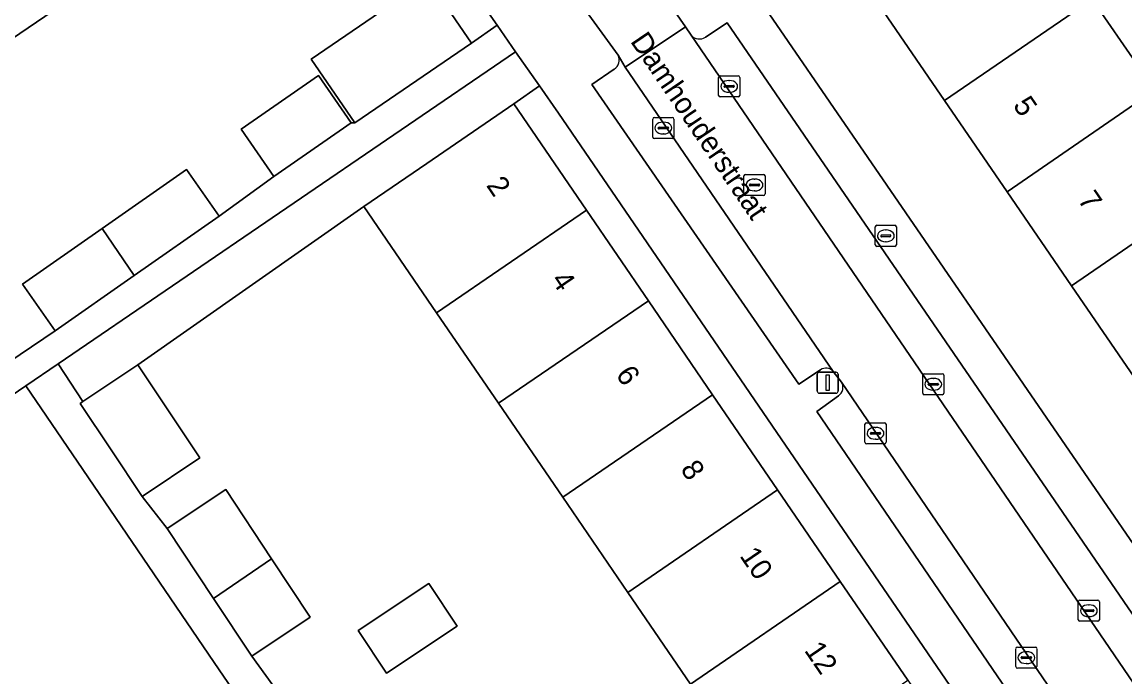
# Model space of a CAD drawing. Extents: x 157445 to 158888, y 383061 to 384688.
# Drawn here: x 158177.3 to 158229.6, y 383519.7 to 383550.8 of the extents above; entities that cross this region are included whole.
import ezdxf

# ---------------------------------------------------------------- set-up
doc = ezdxf.new("R2010")
doc.units = 0
for name, color, linetype in [('IMGEO_Brandkraan', 7, 'Continuous'), ('IMGEO_Erf', 7, 'Continuous'), ('IMGEO_Groenvoorziening', 7, 'Continuous'), ('IMGEO_Kolk', 7, 'Continuous'), ('IMGEO_Lichtmast', 7, 'Continuous'), ('IMGEO_Openbare_ruimte_label', 7, 'Continuous'), ('IMGEO_Pand', 7, 'Continuous'), ('IMGEO_Pand_nummerreeks', 7, 'Continuous'), ('IMGEO_Parkeervlak_open', 7, 'Continuous'), ('IMGEO_Rijbaan_lokaal_open', 7, 'Continuous'), ('IMGEO_Rioolput', 7, 'Continuous'), ('IMGEO_Voetpad_open', 7, 'Continuous')]:
    doc.layers.add(name, color=color, linetype=linetype)

msp = doc.modelspace()

# ---------------------------------------------------------------- linework, layer by layer
at = {"layer": 'IMGEO_Brandkraan'}
for p, q in [((158217.764, 383540.222), (158217.764, 383541.074)), ((158217.839, 383541.148), (158218.691, 383541.148)), ((158218.252, 383540.928), (158218.277, 383540.928)), ((158218.765, 383541.074), (158218.765, 383540.222)), ((158218.023, 383540.642), (158218.023, 383540.654)), ((158218.461, 383540.605), (158218.063, 383540.605)), ((158218.066, 383540.691), (158218.464, 383540.691)), ((158218.275, 383540.368), (158218.25, 383540.368)), ((158218.507, 383540.654), (158218.507, 383540.642)), ((158218.691, 383540.148), (158217.839, 383540.148))]:
    msp.add_line(p, q, dxfattribs=at)
for points in [[(158217.764, 383540.222), (158217.764, 383541.074)], [(158217.839, 383541.148), (158218.691, 383541.148)], [(158218.765, 383541.074), (158218.765, 383540.222)], [(158218.691, 383540.148), (158217.839, 383540.148)]]:
    msp.add_lwpolyline(points, dxfattribs=at)
for centre, radius, start, end in [((158217.841, 383541.072), 0.0765, 91.552, 178.448), ((158217.841, 383541.072), 0.0765, 91.552, 178.448), ((158218.689, 383541.072), 0.0765, 1.552, 88.448), ((158218.689, 383541.072), 0.0765, 1.552, 88.448), ((158217.841, 383540.224), 0.0765, 181.552, 268.448), ((158217.841, 383540.224), 0.0765, 181.552, 268.448), ((158218.063, 383540.651), 0.0403, 85.8775, 175.7526), ((158218.06, 383540.641), 0.0366, 178.938, 274.7102), ((158218.464, 383540.648), 0.043, 264.8664, 352.4533), ((158218.468, 383540.653), 0.0386, 1.7309, 96.639), ((158218.689, 383540.224), 0.0765, 271.552, 358.448), ((158218.689, 383540.224), 0.0765, 271.552, 358.448)]:
    msp.add_arc(centre, radius, start, end, dxfattribs=at)
for centre, major_axis, ratio, start_param, end_param in [((158218.251, 383540.648), (-0.387, 0.002), 0.722429, 4.712389, 7.853982), ((158218.276, 383540.648), (-0.39, 0.002), 0.717154, 1.570796, 4.712389)]:
    msp.add_ellipse(centre, major_axis=major_axis, ratio=ratio, start_param=start_param, end_param=end_param, dxfattribs=at)
at = {"layer": 'IMGEO_Erf'}
for points in [[(158176.046, 383534.268), (158178.852, 383536.141), (158177.301, 383538.361), (158181.076, 383540.997), (158185.085, 383543.797), (158186.636, 383541.576), (158189.218, 383543.461), (158187.667, 383545.708), (158191.348, 383548.247), (158192.898, 383546), (158193.063, 383545.999), (158190.988, 383549.031), (158196.53, 383552.823), (158198.605, 383549.79), (158199.816, 383550.634), (158197.887, 383553.4), (158185.974, 383570.689), (158182.051, 383576.472), (158146.633, 383552.236)], [(158235.344, 383570.665), (158223.248, 383562.362), (158221.667, 383561.193), (158224.991, 383556.348), (158228.06, 383551.875), (158231.027, 383547.551)], [(158175.563, 383563.095), (158179.574, 383565.852), (158184.669, 383569.355), (158184.426, 383569.709), (158184.899, 383570.033), (158189.723, 383563.015), (158189.361, 383562.766), (158189.073, 383563.187), (158186, 383561.075), (158187.026, 383559.584), (158184.859, 383558.101), (158182.9, 383556.761), (158182.674, 383556.606), (158182.097, 383557.447), (158178.996, 383555.316), (158180.776, 383552.705), (158175.532, 383549.13)], [(158209, 383519.392), (158206.024, 383523.739), (158202.936, 383528.25), (158199.887, 383532.706), (158196.946, 383537.002), (158193.497, 383542.041), (158182.775, 383534.53), (158185.717, 383530.118), (158182.976, 383528.291), (158184.159, 383526.764), (158186.941, 383528.611), (158189.114, 383525.336), (158190.955, 383522.562), (158188.173, 383520.716), (158190.296, 383517.797)]]:
    msp.add_lwpolyline(points, dxfattribs=at)
for points in [[(158236.309, 383524.828), (158233.2, 383529.359), (158230.261, 383533.643), (158227.08, 383538.279), (158224.018, 383542.742), (158221.051, 383547.066), (158217.982, 383551.54), (158214.658, 383556.384), (158210.918, 383553.818), (158247.855, 383500.055), (158251.561, 383502.599), (158248.494, 383507.068), (158245.358, 383511.639), (158242.428, 383515.91), (158239.394, 383520.332)], [(158202.728, 383546.459), (158201.824, 383547.755), (158200.606, 383546.906), (158204.055, 383541.866), (158206.995, 383537.569), (158210.043, 383533.115), (158213.13, 383528.602), (158216.105, 383524.254), (158219.306, 383519.576), (158222.205, 383515.34), (158225.283, 383510.841), (158228.146, 383506.658), (158231.302, 383502.045), (158232.701, 383500), (158234.37, 383497.561), (158237.604, 383492.835), (158238.846, 383493.685)], [(158194.566, 383519.907), (158193.218, 383521.937), (158196.574, 383524.165), (158197.922, 383522.135)]]:
    msp.add_lwpolyline(points, close=True, dxfattribs=at)
at = {"layer": 'IMGEO_Groenvoorziening'}
msp.add_lwpolyline([(158180.152, 383529.574), (158177.454, 383533.53), (158174.805, 383531.725), (158172.774, 383530.341), (158172.993, 383530.02), (158165.398, 383524.716), (158165.238, 383524.604), (158173.875, 383511.97), (158175.02, 383510.296), (158185.458, 383517.539), (158187.716, 383514.31), (158177.152, 383507.139), (158177.273, 383507.024), (158189.663, 383515.631), (158186.396, 383520.42)], close=True, dxfattribs=at)
at = {"layer": 'IMGEO_Kolk'}
for p, q in [((158210.331, 383547.309), (158210.331, 383548.161)), ((158210.406, 383548.235), (158211.258, 383548.235)), ((158211.332, 383548.161), (158211.332, 383547.309)), ((158210.59, 383547.729), (158210.59, 383547.741)), ((158211.028, 383547.692), (158210.63, 383547.692)), ((158210.633, 383547.778), (158211.031, 383547.778)), ((158210.819, 383548.015), (158210.844, 383548.015)), ((158211.074, 383547.741), (158211.074, 383547.729)), ((158211.258, 383547.235), (158210.406, 383547.235)), ((158210.842, 383547.455), (158210.817, 383547.455)), ((158207.205, 383545.333), (158207.205, 383546.185)), ((158207.28, 383546.259), (158208.132, 383546.259)), ((158207.693, 383546.039), (158207.718, 383546.039)), ((158208.206, 383546.185), (158208.206, 383545.333)), ((158207.464, 383545.753), (158207.464, 383545.765)), ((158207.902, 383545.716), (158207.504, 383545.716)), ((158207.507, 383545.802), (158207.905, 383545.802)), ((158207.716, 383545.479), (158207.691, 383545.479)), ((158207.948, 383545.765), (158207.948, 383545.753)), ((158208.132, 383545.259), (158207.28, 383545.259)), ((158220.016, 383533.184), (158220.016, 383534.036)), ((158220.091, 383534.11), (158220.943, 383534.11)), ((158221.017, 383534.036), (158221.017, 383533.184)), ((158220.275, 383533.604), (158220.275, 383533.616)), ((158220.713, 383533.567), (158220.315, 383533.567)), ((158220.318, 383533.653), (158220.716, 383533.653)), ((158220.504, 383533.89), (158220.529, 383533.89)), ((158220.759, 383533.616), (158220.759, 383533.604)), ((158220.943, 383533.11), (158220.091, 383533.11)), ((158220.527, 383533.33), (158220.502, 383533.33)), ((158217.274, 383530.858), (158217.274, 383531.71)), ((158217.349, 383531.784), (158218.201, 383531.784)), ((158217.576, 383531.327), (158217.974, 383531.327)), ((158217.762, 383531.564), (158217.787, 383531.564)), ((158218.275, 383531.71), (158218.275, 383530.858)), ((158218.201, 383530.784), (158217.349, 383530.784)), ((158217.533, 383531.278), (158217.533, 383531.29)), ((158217.971, 383531.241), (158217.573, 383531.241)), ((158217.785, 383531.004), (158217.76, 383531.004)), ((158218.017, 383531.29), (158218.017, 383531.278)), ((158227.398, 383522.444), (158227.398, 383523.296)), ((158227.473, 383523.37), (158228.325, 383523.37)), ((158227.886, 383523.15), (158227.911, 383523.15)), ((158228.399, 383523.296), (158228.399, 383522.444)), ((158227.657, 383522.864), (158227.657, 383522.876)), ((158228.095, 383522.827), (158227.697, 383522.827)), ((158227.7, 383522.913), (158228.098, 383522.913)), ((158227.909, 383522.59), (158227.884, 383522.59)), ((158228.141, 383522.876), (158228.141, 383522.864)), ((158228.325, 383522.37), (158227.473, 383522.37)), ((158224.433, 383520.219), (158224.433, 383521.071)), ((158224.508, 383521.145), (158225.36, 383521.145)), ((158224.921, 383520.925), (158224.946, 383520.925)), ((158225.434, 383521.071), (158225.434, 383520.219)), ((158224.692, 383520.639), (158224.692, 383520.651)), ((158225.13, 383520.602), (158224.732, 383520.602)), ((158224.735, 383520.688), (158225.133, 383520.688)), ((158224.944, 383520.365), (158224.919, 383520.365)), ((158225.176, 383520.651), (158225.176, 383520.639)), ((158225.36, 383520.145), (158224.508, 383520.145))]:
    msp.add_line(p, q, dxfattribs=at)
for points in [[(158210.331, 383547.309), (158210.331, 383548.161)], [(158210.406, 383548.235), (158211.258, 383548.235)], [(158211.332, 383548.161), (158211.332, 383547.309)], [(158211.258, 383547.235), (158210.406, 383547.235)], [(158207.205, 383545.333), (158207.205, 383546.185)], [(158207.28, 383546.259), (158208.132, 383546.259)], [(158208.206, 383546.185), (158208.206, 383545.333)], [(158208.132, 383545.259), (158207.28, 383545.259)], [(158220.016, 383533.184), (158220.016, 383534.036)], [(158220.091, 383534.11), (158220.943, 383534.11)], [(158221.017, 383534.036), (158221.017, 383533.184)], [(158220.943, 383533.11), (158220.091, 383533.11)], [(158217.274, 383530.858), (158217.274, 383531.71)], [(158217.349, 383531.784), (158218.201, 383531.784)], [(158218.275, 383531.71), (158218.275, 383530.858)], [(158218.201, 383530.784), (158217.349, 383530.784)], [(158227.398, 383522.444), (158227.398, 383523.296)], [(158227.473, 383523.37), (158228.325, 383523.37)], [(158228.399, 383523.296), (158228.399, 383522.444)], [(158228.325, 383522.37), (158227.473, 383522.37)], [(158224.433, 383520.219), (158224.433, 383521.071)], [(158224.508, 383521.145), (158225.36, 383521.145)], [(158225.434, 383521.071), (158225.434, 383520.219)], [(158225.36, 383520.145), (158224.508, 383520.145)]]:
    msp.add_lwpolyline(points, dxfattribs=at)
for centre, radius, start, end in [((158210.408, 383548.159), 0.0765, 91.552, 178.448), ((158210.408, 383548.159), 0.0765, 91.552, 178.448), ((158211.256, 383548.159), 0.0765, 1.552, 88.448), ((158211.256, 383548.159), 0.0765, 1.552, 88.448), ((158210.63, 383547.738), 0.0403, 85.8775, 175.7526), ((158210.627, 383547.728), 0.0366, 178.938, 274.7102), ((158211.031, 383547.735), 0.043, 264.8664, 352.4533), ((158211.035, 383547.74), 0.0386, 1.7309, 96.639), ((158210.408, 383547.311), 0.0765, 181.552, 268.448), ((158210.408, 383547.311), 0.0765, 181.552, 268.448), ((158211.256, 383547.311), 0.0765, 271.552, 358.448), ((158211.256, 383547.311), 0.0765, 271.552, 358.448), ((158207.282, 383546.183), 0.0765, 91.552, 178.448), ((158207.282, 383546.183), 0.0765, 91.552, 178.448), ((158208.13, 383546.183), 0.0765, 1.552, 88.448), ((158208.13, 383546.183), 0.0765, 1.552, 88.448), ((158207.504, 383545.762), 0.0403, 85.8775, 175.7526), ((158207.501, 383545.752), 0.0366, 178.938, 274.7102), ((158207.905, 383545.759), 0.043, 264.8664, 352.4533), ((158207.909, 383545.764), 0.0386, 1.7309, 96.639), ((158207.282, 383545.335), 0.0765, 181.552, 268.448), ((158207.282, 383545.335), 0.0765, 181.552, 268.448), ((158208.13, 383545.335), 0.0765, 271.552, 358.448), ((158208.13, 383545.335), 0.0765, 271.552, 358.448), ((158220.093, 383534.034), 0.0765, 91.552, 178.448), ((158220.093, 383534.034), 0.0765, 91.552, 178.448), ((158220.941, 383534.034), 0.0765, 1.552, 88.448), ((158220.941, 383534.034), 0.0765, 1.552, 88.448), ((158220.315, 383533.613), 0.0403, 85.8775, 175.7526), ((158220.312, 383533.603), 0.0366, 178.938, 274.7102), ((158220.716, 383533.61), 0.043, 264.8664, 352.4533), ((158220.72, 383533.615), 0.0386, 1.7309, 96.639), ((158220.093, 383533.186), 0.0765, 181.552, 268.448), ((158220.093, 383533.186), 0.0765, 181.552, 268.448), ((158220.941, 383533.186), 0.0765, 271.552, 358.448), ((158220.941, 383533.186), 0.0765, 271.552, 358.448), ((158217.351, 383531.708), 0.0765, 91.552, 178.448), ((158217.351, 383531.708), 0.0765, 91.552, 178.448), ((158217.573, 383531.287), 0.0403, 85.8775, 175.7526), ((158217.978, 383531.289), 0.0386, 1.7309, 96.639), ((158218.199, 383531.708), 0.0765, 1.552, 88.448), ((158218.199, 383531.708), 0.0765, 1.552, 88.448), ((158217.351, 383530.86), 0.0765, 181.552, 268.448), ((158217.351, 383530.86), 0.0765, 181.552, 268.448), ((158217.57, 383531.277), 0.0366, 178.938, 274.7102), ((158217.974, 383531.284), 0.043, 264.8664, 352.4533), ((158218.199, 383530.86), 0.0765, 271.552, 358.448), ((158218.199, 383530.86), 0.0765, 271.552, 358.448), ((158227.475, 383523.294), 0.0765, 91.552, 178.448), ((158227.475, 383523.294), 0.0765, 91.552, 178.448), ((158228.323, 383523.294), 0.0765, 1.552, 88.448), ((158228.323, 383523.294), 0.0765, 1.552, 88.448), ((158227.475, 383522.446), 0.0765, 181.552, 268.448), ((158227.475, 383522.446), 0.0765, 181.552, 268.448), ((158227.697, 383522.873), 0.0403, 85.8775, 175.7526), ((158227.694, 383522.863), 0.0366, 178.938, 274.7102), ((158228.098, 383522.87), 0.043, 264.8664, 352.4533), ((158228.102, 383522.875), 0.0386, 1.7309, 96.639), ((158228.323, 383522.446), 0.0765, 271.552, 358.448), ((158228.323, 383522.446), 0.0765, 271.552, 358.448), ((158224.51, 383521.069), 0.0765, 91.552, 178.448), ((158224.51, 383521.069), 0.0765, 91.552, 178.448), ((158225.358, 383521.069), 0.0765, 1.552, 88.448), ((158225.358, 383521.069), 0.0765, 1.552, 88.448), ((158224.732, 383520.648), 0.0403, 85.8775, 175.7526), ((158224.729, 383520.638), 0.0366, 178.938, 274.7102), ((158225.133, 383520.645), 0.043, 264.8664, 352.4533), ((158225.137, 383520.65), 0.0386, 1.7309, 96.639), ((158224.51, 383520.221), 0.0765, 181.552, 268.448), ((158224.51, 383520.221), 0.0765, 181.552, 268.448), ((158225.358, 383520.221), 0.0765, 271.552, 358.448), ((158225.358, 383520.221), 0.0765, 271.552, 358.448)]:
    msp.add_arc(centre, radius, start, end, dxfattribs=at)
for centre, major_axis, ratio, start_param, end_param in [((158210.818, 383547.735), (-0.387, 0.002), 0.722429, 4.712389, 7.853982), ((158210.843, 383547.735), (-0.39, 0.002), 0.717154, 1.570796, 4.712389), ((158207.692, 383545.759), (-0.387, 0.002), 0.722429, 4.712389, 7.853982), ((158207.717, 383545.759), (-0.39, 0.002), 0.717154, 1.570796, 4.712389), ((158220.503, 383533.61), (-0.387, 0.002), 0.722429, 4.712389, 7.853982), ((158220.528, 383533.61), (-0.39, 0.002), 0.717154, 1.570796, 4.712389), ((158217.761, 383531.284), (-0.387, 0.002), 0.722429, 4.712389, 7.853982), ((158217.786, 383531.284), (-0.39, 0.002), 0.717154, 1.570796, 4.712389), ((158227.885, 383522.87), (-0.387, 0.002), 0.722429, 4.712389, 7.853982), ((158227.91, 383522.87), (-0.39, 0.002), 0.717154, 1.570796, 4.712389), ((158224.92, 383520.645), (-0.387, 0.002), 0.722429, 4.712389, 7.853982), ((158224.945, 383520.645), (-0.39, 0.002), 0.717154, 1.570796, 4.712389)]:
    msp.add_ellipse(centre, major_axis=major_axis, ratio=ratio, start_param=start_param, end_param=end_param, dxfattribs=at)
at = {"layer": 'IMGEO_Lichtmast'}
for p, q in [((158215.009, 383533.282), (158215.009, 383534.082)), ((158215.009, 383534.082), (158215.009, 383533.282)), ((158215.109, 383534.182), (158215.899, 383534.182)), ((158215.899, 383534.182), (158215.109, 383534.182)), ((158215.999, 383534.082), (158215.999, 383533.282)), ((158215.999, 383533.282), (158215.999, 383534.082)), ((158215.899, 383533.182), (158215.109, 383533.182)), ((158215.109, 383533.182), (158215.899, 383533.182))]:
    msp.add_line(p, q, dxfattribs=at)
msp.add_lwpolyline([(158215.429, 383534.057), (158215.579, 383534.057), (158215.579, 383533.307), (158215.429, 383533.307), (158215.429, 383534.057)], dxfattribs=at)
for centre, start, end in [((158215.109, 383534.082), 90, 180), ((158215.109, 383534.082), 90, 180), ((158215.899, 383534.082), 0, 90), ((158215.899, 383534.082), 360, 90), ((158215.109, 383533.282), 180, 270), ((158215.109, 383533.282), 180, 270), ((158215.899, 383533.282), 270, 0), ((158215.899, 383533.282), 270, 0)]:
    msp.add_arc(centre, 0.1, start, end, dxfattribs=at)
at = {"layer": 'IMGEO_Pand'}
for points in [[(158174.263, 383562.195), (158173.668, 383561.786), (158169.063, 383558.62), (158174.327, 383550.898), (158175.532, 383549.13), (158180.776, 383552.705), (158178.996, 383555.316)], [(158217.982, 383551.54), (158221.051, 383547.066), (158228.06, 383551.875), (158224.991, 383556.348)], [(158193.063, 383545.999), (158198.605, 383549.79), (158196.53, 383552.823), (158190.988, 383549.031)], [(158231.027, 383547.551), (158228.06, 383551.875), (158221.051, 383547.066), (158224.018, 383542.742)], [(158191.348, 383548.247), (158187.667, 383545.708), (158189.218, 383543.461), (158192.898, 383546)], [(158231.027, 383547.551), (158224.018, 383542.742), (158227.08, 383538.279), (158234.09, 383543.088)], [(158204.055, 383541.866), (158200.606, 383546.906), (158196.48, 383544.083), (158193.497, 383542.041), (158196.946, 383537.002)], [(158182.602, 383538.759), (158186.636, 383541.576), (158185.085, 383543.797), (158181.076, 383540.997)], [(158227.08, 383538.279), (158230.261, 383533.643), (158237.27, 383538.452), (158234.09, 383543.088)], [(158204.055, 383541.866), (158196.946, 383537.002), (158199.887, 383532.706), (158206.995, 383537.569)], [(158182.602, 383538.759), (158181.076, 383540.997), (158177.301, 383538.361), (158178.852, 383536.141)], [(158210.043, 383533.115), (158206.995, 383537.569), (158199.887, 383532.706), (158202.936, 383528.25)], [(158182.775, 383534.53), (158180.158, 383532.785), (158180.035, 383532.703), (158181.506, 383530.497), (158182.976, 383528.291), (158185.717, 383530.118)], [(158206.024, 383523.739), (158213.13, 383528.602), (158210.043, 383533.115), (158202.936, 383528.25)], [(158189.114, 383525.336), (158186.941, 383528.611), (158184.159, 383526.764), (158186.358, 383523.45)], [(158206.024, 383523.739), (158209, 383519.392), (158216.105, 383524.254), (158213.13, 383528.602)], [(158189.114, 383525.336), (158186.358, 383523.45), (158188.173, 383520.716), (158190.955, 383522.562)], [(158193.218, 383521.937), (158194.566, 383519.907), (158197.922, 383522.135), (158196.574, 383524.165)], [(158209, 383519.392), (158212.201, 383514.714), (158219.306, 383519.576), (158216.105, 383524.254)]]:
    msp.add_lwpolyline(points, close=True, dxfattribs=at)
at = {"layer": 'IMGEO_Parkeervlak_open'}
for points in [[(158231.976, 383517.536), (158233.008, 383518.274), (158210.731, 383550.742), (158209.701, 383550.071)], [(158209.025, 383550.161), (158231.825, 383516.792)], [(158215.767, 383534.208), (158205.896, 383548.647), (158205.555, 383549.21)], [(158205.379, 383548.555), (158204.314, 383547.818), (158214.132, 383533.619), (158215.17, 383534.296)], [(158228.961, 383514.932), (158216.167, 383533.713)], [(158216.013, 383533.06), (158214.983, 383532.323), (158227.25, 383514.364), (158228.316, 383515.067)]]:
    msp.add_lwpolyline(points, dxfattribs=at)
for centre, radius, start, end in [((158209.414, 383550.502), 0.518, 221.2265, 303.6064), ((158205.123, 383548.975), 0.492, 301.3342, 28.5853), ((158215.422, 383533.934), 0.441, 38.4709, 124.7586), ((158215.738, 383533.47), 0.493, 303.8948, 29.5655)]:
    msp.add_arc(centre, radius, start, end, dxfattribs=at)
at = {"layer": 'IMGEO_Rijbaan_lokaal_open'}
for points in [[(158203.165, 383552.542), (158205.555, 383549.21), (158205.896, 383548.647), (158208.763, 383550.561), (158206.041, 383554.471)], [(158231.825, 383516.792), (158209.025, 383550.161), (158208.763, 383550.561), (158205.896, 383548.647), (158215.767, 383534.208), (158216.167, 383533.713), (158228.961, 383514.932)]]:
    msp.add_lwpolyline(points, close=True, dxfattribs=at)
at = {"layer": 'IMGEO_Rioolput'}
for p, q in [((158211.533, 383542.634), (158211.533, 383543.486)), ((158211.608, 383543.56), (158212.46, 383543.56)), ((158212.021, 383543.34), (158212.046, 383543.34)), ((158212.534, 383543.486), (158212.534, 383542.634)), ((158211.792, 383543.054), (158211.792, 383543.066)), ((158212.23, 383543.017), (158211.832, 383543.017)), ((158211.835, 383543.103), (158212.233, 383543.103)), ((158212.276, 383543.066), (158212.276, 383543.054)), ((158212.46, 383542.56), (158211.608, 383542.56)), ((158212.044, 383542.78), (158212.019, 383542.78))]:
    msp.add_line(p, q, dxfattribs=at)
for points in [[(158211.533, 383542.634), (158211.533, 383543.486)], [(158211.608, 383543.56), (158212.46, 383543.56)], [(158212.534, 383543.486), (158212.534, 383542.634)], [(158212.46, 383542.56), (158211.608, 383542.56)]]:
    msp.add_lwpolyline(points, dxfattribs=at)
for centre, radius, start, end in [((158211.61, 383543.484), 0.0765, 91.552, 178.448), ((158211.61, 383543.484), 0.0765, 91.552, 178.448), ((158212.458, 383543.484), 0.0765, 1.552, 88.448), ((158212.458, 383543.484), 0.0765, 1.552, 88.448), ((158211.832, 383543.063), 0.0403, 85.8775, 175.7526), ((158211.829, 383543.053), 0.0366, 178.938, 274.7102), ((158212.233, 383543.06), 0.043, 264.8664, 352.4533), ((158212.237, 383543.065), 0.0386, 1.7309, 96.639), ((158211.61, 383542.636), 0.0765, 181.552, 268.448), ((158211.61, 383542.636), 0.0765, 181.552, 268.448), ((158212.458, 383542.636), 0.0765, 271.552, 358.448), ((158212.458, 383542.636), 0.0765, 271.552, 358.448)]:
    msp.add_arc(centre, radius, start, end, dxfattribs=at)
for centre, major_axis, ratio, start_param, end_param in [((158212.02, 383543.06), (-0.387, 0.002), 0.722429, 4.712389, 7.853982), ((158212.045, 383543.06), (-0.39, 0.002), 0.717154, 1.570796, 4.712389)]:
    msp.add_ellipse(centre, major_axis=major_axis, ratio=ratio, start_param=start_param, end_param=end_param, dxfattribs=at)
at = {"layer": 'IMGEO_Voetpad_open'}
for points in [[(158188.531, 383573.926), (158185.481, 383578.308), (158185.149, 383578.774), (158182.051, 383576.472), (158185.974, 383570.689), (158197.887, 383553.4), (158199.816, 383550.634), (158200.694, 383549.375), (158201.824, 383547.755), (158202.728, 383546.459), (158238.846, 383493.685), (158239.489, 383492.745), (158253.494, 383472.281), (158252.756, 383471.75), (158253.873, 383470.093), (158264.622, 383454.147), (158268.319, 383448.776), (158272.122, 383443.31), (158276.032, 383446.18), (158275.722, 383446.662), (158273.468, 383449.96)], [(158205.555, 383549.21), (158203.165, 383552.542), (158201.101, 383555.663), (158195.138, 383564.303)], [(158202.497, 383559.714), (158206.041, 383554.471), (158208.763, 383550.561), (158209.025, 383550.161)], [(158276.3, 383451.789), (158278.532, 383448.573), (158278.889, 383448.114), (158282.772, 383450.584), (158279.13, 383455.982), (158275.404, 383461.42), (158273.585, 383464.075), (158266.135, 383475.301), (158264.491, 383477.795), (158264.125, 383477.532), (158263.225, 383478.825), (158261.869, 383479.658), (158248.726, 383498.787), (158247.855, 383500.055), (158210.918, 383553.818)], [(158209.701, 383550.071), (158210.731, 383550.742), (158233.008, 383518.274), (158231.976, 383517.536)], [(158215.17, 383534.296), (158214.132, 383533.619), (158204.314, 383547.818), (158205.379, 383548.555)], [(158190.296, 383517.797), (158188.173, 383520.716), (158186.358, 383523.45), (158184.159, 383526.764), (158182.976, 383528.291), (158181.506, 383530.497), (158180.035, 383532.703), (158180.158, 383532.785), (158178.988, 383534.576), (158177.454, 383533.53), (158180.152, 383529.574), (158186.396, 383520.42), (158189.663, 383515.631)], [(158216.167, 383533.713), (158215.767, 383534.208)], [(158228.316, 383515.067), (158227.25, 383514.364), (158214.983, 383532.323), (158216.013, 383533.06)]]:
    msp.add_lwpolyline(points, dxfattribs=at)
for points in [[(158200.694, 383549.375), (158199.816, 383550.634), (158198.605, 383549.79), (158193.063, 383545.999), (158192.898, 383546), (158189.218, 383543.461), (158186.636, 383541.576), (158182.602, 383538.759), (158178.852, 383536.141), (158176.046, 383534.268), (158174.031, 383532.861), (158174.805, 383531.725), (158177.454, 383533.53), (158178.988, 383534.576)], [(158193.497, 383542.041), (158196.48, 383544.083), (158200.606, 383546.906), (158201.824, 383547.755), (158200.694, 383549.375), (158178.988, 383534.576), (158180.158, 383532.785), (158182.775, 383534.53)]]:
    msp.add_lwpolyline(points, close=True, dxfattribs=at)
for centre, radius, start, end in [((158209.414, 383550.502), 0.518, 221.2265, 303.6064), ((158205.123, 383548.975), 0.492, 301.3342, 28.5853), ((158215.422, 383533.934), 0.441, 38.4709, 124.7586), ((158215.738, 383533.47), 0.493, 303.8948, 29.5655)]:
    msp.add_arc(centre, radius, start, end, dxfattribs=at)

# ---------------------------------------------------------------- texts
at = {"layer": 'IMGEO_Openbare_ruimte_label'}
msp.add_text('Damhouderstraat', height=1, rotation=304.1986, dxfattribs=at).set_placement((158206.113, 383549.872))
at = {"layer": 'IMGEO_Pand_nummerreeks'}
for s, rotation, p in [('5', 304.4548, (158224.268, 383546.831)), ('2', 304.3818, (158199.277, 383543.039)), ('7', 304.4548, (158227.344, 383542.349)), ('4', 304.3818, (158202.348, 383538.552)), ('6', 304.3818, (158205.418, 383534.066)), ('8', 304.3818, (158208.489, 383529.577)), ('10', 304.3818, (158211.299, 383525.471)), ('12', 304.3818, (158214.366, 383520.99))]:
    msp.add_text(s, height=1, rotation=rotation, dxfattribs=at).set_placement(p)

doc.saveas('drawing.dxf')
